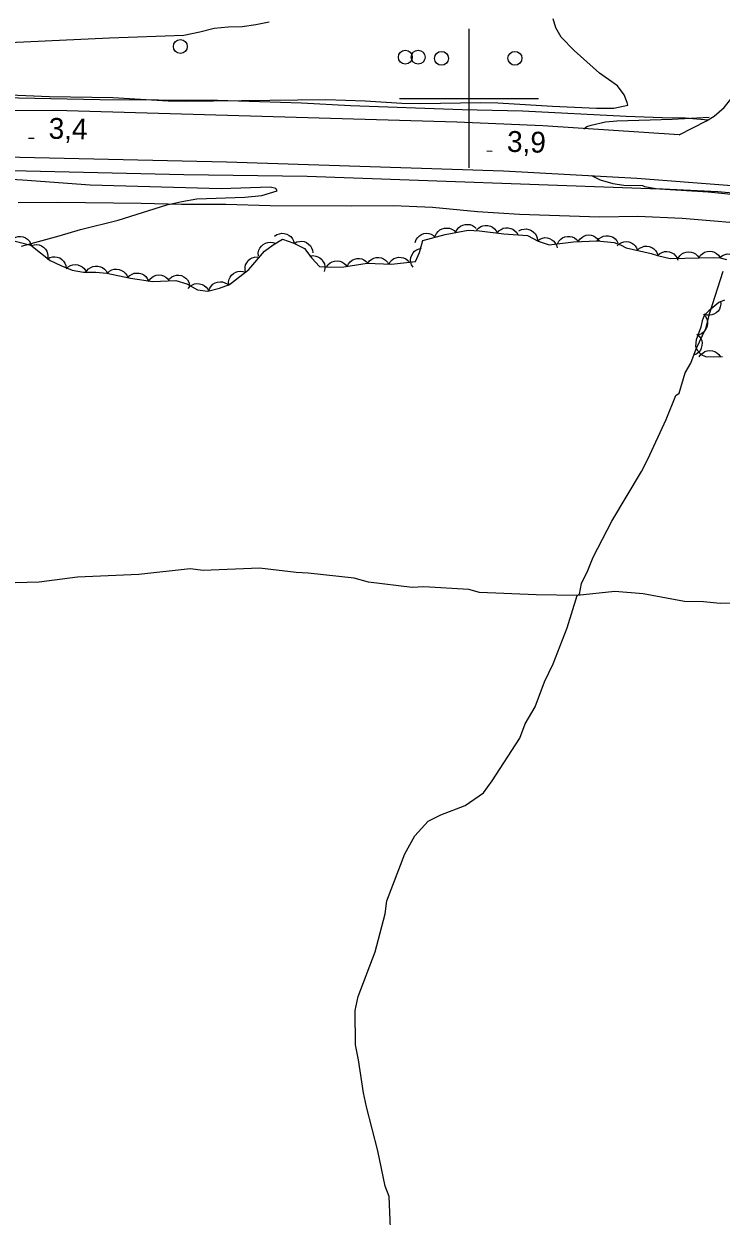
# Model space of a CAD drawing. Extents: x 336540 to 340074, y 5572036 to 5573747.
# Drawn here: x 337736 to 337836.2, y 5572439.2 to 5572610.7 of the extents above; entities that cross this region are included whole.
import ezdxf

# ---------------------------------------------------------------- set-up
doc = ezdxf.new("R2010")
doc.units = 0
for name, color, linetype in [('Niveau 19', 7, 'Continuous'), ('Niveau 2', 7, 'Continuous'), ('Niveau 21', 7, 'Continuous'), ('Niveau 22', 7, 'Continuous'), ('Niveau 3', 7, 'Continuous'), ('Niveau 36', 7, 'Continuous'), ('Niveau 44', 7, 'Continuous'), ('Niveau 61', 7, 'Continuous')]:
    doc.layers.add(name, color=color, linetype=linetype)

msp = doc.modelspace()

# ---------------------------------------------------------------- linework, layer by layer
at = {"layer": 'Niveau 19'}
msp.add_lwpolyline([(337830.21, 5572594.76), (337834.13, 5572596.78), (337835.27, 5572597.47), (337836.69, 5572598.68), (337837.85, 5572600.12), (337838.67, 5572601.62), (337839.1, 5572602.89), (337839.28, 5572603.72), (337839.8, 5572607.66), (337840.01, 5572610.15), (337840.02, 5572618.71)], dxfattribs=at)
at = {"layer": 'Niveau 2'}
for points in [[(337771.25, 5572611), (337769.35, 5572610.57), (337767.38, 5572610.31), (337765.35, 5572610.27), (337763.36, 5572610.08), (337761.31, 5572609.56), (337758.97, 5572609.08), (337748.3, 5572608.68), (337729.74, 5572607.82)], [(337731.65, 5572600.62), (337739.66, 5572600.3), (337748.79, 5572600.15), (337756.73, 5572599.68), (337759.25, 5572599.62), (337779.39, 5572599.86), (337785.08, 5572599.66), (337790.35, 5572599.34), (337793.09, 5572599.29), (337801.59, 5572599.42), (337804.14, 5572599.39), (337812.01, 5572598.9), (337818.31, 5572598.62), (337820.84, 5572598.62), (337822.85, 5572599.04), (337822.76, 5572599.44), (337822.29, 5572600.53), (337821.34, 5572601.83), (337818.74, 5572603.64), (337815.11, 5572606.9), (337813.26, 5572608.81), (337812.46, 5572610.15), (337812.11, 5572611.44)], [(337816.5, 5572595.62), (337816.96, 5572595.95), (337817.54, 5572596.17), (337819.64, 5572596.65), (337821.25, 5572596.79), (337829.22, 5572597.01), (337834.55, 5572597.33)], [(337756.53, 5572584.69), (337758.7, 5572585.19), (337760.88, 5572585.57), (337767.78, 5572585.81), (337770.23, 5572586.04), (337772.4, 5572586.71), (337772.2, 5572587.03), (337771.41, 5572587.24), (337764.38, 5572587.01), (337745.51, 5572587.53), (337735.8, 5572588.24), (337729.16, 5572588.63), (337726.24, 5572588.75), (337715.02, 5572588.84), (337712.8, 5572588.98), (337704.62, 5572590.02), (337699.4, 5572590.28), (337697.97, 5572590.49)], [(337817.63, 5572588.91), (337818.86, 5572588.31), (337820.66, 5572587.76), (337822.25, 5572587.55), (337824.94, 5572587.5), (337825.21, 5572587.35), (337826.89, 5572587.03), (337835.79, 5572586.62), (337845.47, 5572585.76), (337848.87, 5572585.37), (337855.28, 5572584.42), (337858.46, 5572584.04), (337865.53, 5572583.38), (337872.58, 5572582.57), (337882.72, 5572580.92), (337885.85, 5572580.49), (337889.08, 5572580.18), (337896.1, 5572579.85), (337900.96, 5572579.4), (337913.1, 5572576.87), (337923.55, 5572574.39), (337933.91, 5572572.26)], [(337735.64, 5572578.75), (337741.07, 5572580.23), (337744.12, 5572581.17), (337749.56, 5572582.49), (337756.53, 5572584.69)]]:
    msp.add_lwpolyline(points, dxfattribs=at)
at = {"layer": 'Niveau 21'}
for points in [[(337730.46, 5572600.17), (337746.92, 5572599.86), (337763.82, 5572599.75), (337775.89, 5572599.35), (337782.94, 5572598.99), (337799.01, 5572598.43), (337807.7, 5572598.23), (337822.57, 5572597.45), (337827.78, 5572597.24), (337831.06, 5572597.21), (337834.44, 5572596.95)], [(337830.21, 5572594.76), (337810.61, 5572596.08), (337798.24, 5572596.57), (337742.17, 5572598.21), (337711.32, 5572598.36)], [(337718.4, 5572591.92), (337765.14, 5572590.89), (337804.96, 5572589.57), (337824.13, 5572588.53), (337849.6, 5572586.58), (337868.45, 5572584.69), (337881.74, 5572582.9), (337902.53, 5572579.22), (337918.92, 5572575.87), (337936.88, 5572571.39), (337978.65, 5572560.16), (338042.36, 5572542.58), (338110.03, 5572523.64), (338143.89, 5572514.94), (338182.77, 5572505.53)], [(337711.5, 5572590.18), (337758.99, 5572589.08), (337776.73, 5572588.81), (337827.41, 5572586.99), (337834.4, 5572586.55), (337856.72, 5572584.32), (337865.01, 5572583.33), (337889.61, 5572579.82), (337897.73, 5572578.58), (337904.3, 5572577.39), (337909.38, 5572576.27), (337913.22, 5572575.33), (337953.56, 5572564.99), (337985.99, 5572555.83), (338005.65, 5572550.63), (338020.57, 5572546.33), (338038.55, 5572541.67), (338052.73, 5572537.82), (338066.82, 5572533.68), (338093.77, 5572526.25), (338106.41, 5572522.23)]]:
    msp.add_lwpolyline(points, dxfattribs=at)
at = {"layer": 'Niveau 22'}
for points in [[(337735.18, 5572585.05), (337740.87, 5572585.09), (337752.84, 5572584.96), (337758.67, 5572584.78), (337765.03, 5572584.81), (337771.4, 5572584.58), (337783.17, 5572584.55), (337789.13, 5572584.62), (337794.74, 5572584.35), (337801.22, 5572583.75), (337807.25, 5572583.36), (337818.75, 5572582.99), (337824.28, 5572583.05), (337830.63, 5572582.77), (337842.12, 5572581.83)], [(337788.86, 5572434.1), (337788.52, 5572442.04), (337787.95, 5572443.54), (337786.89, 5572448.6), (337785.25, 5572454.95), (337784.83, 5572456.97), (337784.12, 5572461.7), (337783.68, 5572463.87), (337783.65, 5572468.79), (337784.06, 5572470.83), (337786.49, 5572477.23), (337787.94, 5572482.71), (337788.2, 5572484.59), (337790.79, 5572491.32), (337792.21, 5572493.91), (337794.14, 5572496.02), (337795.96, 5572496.96), (337799.45, 5572498.3), (337802.08, 5572500.1), (337803.35, 5572501.85), (337807.32, 5572507.96), (337808.09, 5572510.03), (337809.49, 5572512.46), (337810.85, 5572516.07), (337812.1, 5572518.68), (337814.09, 5572523.85), (337815.57, 5572528.49), (337815.9, 5572528.67), (337816.18, 5572530.21), (337817.1, 5572532.11), (337817.87, 5572534.02), (337820.52, 5572539.21), (337824.78, 5572546.35), (337825.73, 5572548.1), (337828.35, 5572553.8), (337829.72, 5572557.25), (337830.21, 5572557.61), (337831.1, 5572560.53), (337831.88, 5572561.93), (337832.64, 5572563.99), (337834.03, 5572566.92), (337834.62, 5572569.16), (337836.56, 5572575.17)], [(337841.68, 5572527.42), (337836.09, 5572527.35), (337833.71, 5572527.59), (337831, 5572527.64), (337825.04, 5572528.74), (337820.96, 5572529.07), (337815.57, 5572528.49), (337809.65, 5572528.58), (337801.51, 5572528.91), (337799.97, 5572529.34), (337793.52, 5572529.74), (337791.84, 5572529.67), (337785.53, 5572530.4), (337783.48, 5572531), (337776.85, 5572531.73), (337775.16, 5572531.82), (337769.88, 5572532.44), (337761.78, 5572532.08), (337759.9, 5572532.34), (337752.5, 5572531.52), (337743.71, 5572531.14), (337738.17, 5572530.4), (337727.86, 5572530.11)]]:
    msp.add_lwpolyline(points, dxfattribs=at)
at = {"layer": 'Niveau 3'}
for p, q in [((337736.66, 5572594.31), (337737.45, 5572594.29)), ((337802.54, 5572592.46), (337803.35, 5572592.43))]:
    msp.add_line(p, q, dxfattribs=at)
at = {"layer": 'Niveau 36'}
for centre in [(337758.49, 5572607.48), (337790.84, 5572605.94), (337792.69, 5572605.93), (337796.03, 5572605.77), (337806.6, 5572605.78)]:
    msp.add_circle(centre, 1, dxfattribs=at)
at = {"layer": 'Niveau 44'}
for points in [[(337798.09, 5572580.73), (337798.26, 5572581.11), (337798.52, 5572581.42), (337798.77, 5572581.64), (337799.09, 5572581.79), (337799.45, 5572581.89), (337799.83, 5572581.89), (337800.15, 5572581.86), (337800.48, 5572581.72), (337800.79, 5572581.52), (337801.04, 5572581.27)], [(337801.06, 5572581.03), (337801.34, 5572581.34), (337801.68, 5572581.56), (337801.98, 5572581.69), (337802.33, 5572581.74), (337802.7, 5572581.73), (337803.07, 5572581.62), (337803.37, 5572581.49), (337803.64, 5572581.26), (337803.88, 5572580.98), (337804.04, 5572580.66)], [(337804.04, 5572580.61), (337804.29, 5572580.94), (337804.63, 5572581.17), (337804.92, 5572581.32), (337805.27, 5572581.39), (337805.64, 5572581.39), (337806.01, 5572581.3), (337806.31, 5572581.19), (337806.59, 5572580.98), (337806.85, 5572580.71), (337807.03, 5572580.4)], [(337733.65, 5572579.75), (337737.01, 5572578.88), (337739.77, 5572576.71), (337741.33, 5572575.97), (337742.96, 5572575.31), (337744.57, 5572574.99), (337746.32, 5572575.02), (337747.92, 5572574.87), (337751.32, 5572574.15), (337754.55, 5572573.68), (337757.86, 5572573.8), (337759.44, 5572573.35), (337760.96, 5572572.48), (337762.42, 5572572.28), (337764.11, 5572572.73), (337765.55, 5572573.26), (337768.32, 5572575.38), (337770.61, 5572578.03), (337771.84, 5572578.96), (337773.18, 5572579.76), (337774.82, 5572579.17), (337776.32, 5572578.42), (337777.4, 5572577.04), (337778.51, 5572575.85)], [(337734.18, 5572579.61), (337734.49, 5572579.89), (337734.86, 5572580.06), (337735.18, 5572580.15), (337735.53, 5572580.16), (337735.89, 5572580.09), (337736.24, 5572579.94), (337736.53, 5572579.77), (337736.76, 5572579.51), (337736.96, 5572579.2), (337737.08, 5572578.86)], [(337772.04, 5572580.17), (337772.37, 5572580.42), (337772.76, 5572580.55), (337773.08, 5572580.62), (337773.43, 5572580.59), (337773.79, 5572580.49), (337774.12, 5572580.31), (337774.39, 5572580.12), (337774.6, 5572579.83), (337774.77, 5572579.5), (337774.86, 5572579.16)], [(337778.51, 5572575.85), (337780.25, 5572575.74), (337781.98, 5572575.76), (337785.37, 5572576.3), (337788.84, 5572576.15), (337792.32, 5572576.53), (337792.9, 5572577.86), (337793.37, 5572579.59), (337796.56, 5572580.45), (337799.86, 5572581.05), (337801.52, 5572580.97), (337805, 5572580.54), (337808.41, 5572580.3), (337809.96, 5572579.49), (337811.53, 5572578.93), (337815, 5572579.36), (337818.43, 5572579.53)], [(337792.27, 5572579.29), (337792.41, 5572579.69), (337792.64, 5572580.02), (337792.87, 5572580.26), (337793.18, 5572580.43), (337793.52, 5572580.56), (337793.9, 5572580.6), (337794.23, 5572580.59), (337794.57, 5572580.48), (337794.89, 5572580.31), (337795.17, 5572580.07)], [(337795.14, 5572580.19), (337795.31, 5572580.57), (337795.57, 5572580.88), (337795.82, 5572581.1), (337796.14, 5572581.25), (337796.49, 5572581.35), (337796.88, 5572581.35), (337797.2, 5572581.32), (337797.53, 5572581.18), (337797.84, 5572580.99), (337798.09, 5572580.73)], [(337807.18, 5572580.94), (337807.55, 5572581.14), (337807.95, 5572581.22), (337808.28, 5572581.24), (337808.62, 5572581.16), (337808.96, 5572581.02), (337809.27, 5572580.79), (337809.51, 5572580.57), (337809.68, 5572580.26), (337809.8, 5572579.91), (337809.84, 5572579.55)], [(337809.83, 5572579.53), (337810.17, 5572579.78), (337810.55, 5572579.92), (337810.88, 5572579.98), (337811.23, 5572579.95), (337811.59, 5572579.86), (337811.92, 5572579.67), (337812.19, 5572579.49), (337812.4, 5572579.2), (337812.57, 5572578.88), (337812.66, 5572578.53)], [(337812.72, 5572579.08), (337812.91, 5572579.45), (337813.19, 5572579.74), (337813.45, 5572579.95), (337813.78, 5572580.08), (337814.14, 5572580.16), (337814.52, 5572580.14), (337814.84, 5572580.09), (337815.16, 5572579.93), (337815.46, 5572579.72), (337815.7, 5572579.45)], [(337815.7, 5572579.39), (337815.92, 5572579.75), (337816.22, 5572580.02), (337816.49, 5572580.21), (337816.83, 5572580.32), (337817.2, 5572580.37), (337817.58, 5572580.32), (337817.89, 5572580.25), (337818.2, 5572580.07), (337818.48, 5572579.83), (337818.7, 5572579.54)], [(337818.43, 5572579.53), (337818.7, 5572579.85), (337819.04, 5572580.07), (337819.34, 5572580.21), (337819.69, 5572580.26), (337820.06, 5572580.26), (337820.43, 5572580.15), (337820.73, 5572580.03), (337821, 5572579.81), (337821.24, 5572579.53), (337821.41, 5572579.21)], [(337737.07, 5572578.83), (337737.47, 5572578.96), (337737.87, 5572578.97), (337738.2, 5572578.93), (337738.52, 5572578.79), (337738.83, 5572578.59), (337739.09, 5572578.3), (337739.28, 5572578.04), (337739.39, 5572577.71), (337739.45, 5572577.34), (337739.43, 5572576.98)], [(337769.72, 5572577.36), (337769.7, 5572577.78), (337769.8, 5572578.17), (337769.92, 5572578.48), (337770.14, 5572578.75), (337770.41, 5572579), (337770.75, 5572579.18), (337771.05, 5572579.3), (337771.4, 5572579.32), (337771.77, 5572579.28), (337772.11, 5572579.17)], [(337774.86, 5572579.15), (337775.22, 5572579.36), (337775.62, 5572579.44), (337775.95, 5572579.47), (337776.29, 5572579.4), (337776.63, 5572579.26), (337776.94, 5572579.04), (337777.19, 5572578.82), (337777.36, 5572578.51), (337777.49, 5572578.17), (337777.54, 5572577.81)], [(337791.96, 5572575.71), (337791.74, 5572576.06), (337791.63, 5572576.45), (337791.58, 5572576.78), (337791.64, 5572577.13), (337791.76, 5572577.48), (337791.97, 5572577.8), (337792.17, 5572578.05), (337792.47, 5572578.24), (337792.81, 5572578.39), (337793.16, 5572578.46)], [(337818.43, 5572579.53), (337820.87, 5572579.27), (337821.78, 5572578.96), (337822.58, 5572578.53), (337826.2, 5572577.71), (337827.11, 5572577.4), (337828.92, 5572576.99), (337835.21, 5572577.14), (337836.12, 5572577.05), (337837.02, 5572576.85)], [(337821.29, 5572578.82), (337821.59, 5572579.11), (337821.96, 5572579.29), (337822.27, 5572579.39), (337822.62, 5572579.41), (337822.99, 5572579.36), (337823.34, 5572579.21), (337823.63, 5572579.05), (337823.87, 5572578.8), (337824.08, 5572578.49), (337824.22, 5572578.16)], [(337824.22, 5572578.16), (337824.52, 5572578.45), (337824.88, 5572578.63), (337825.2, 5572578.73), (337825.55, 5572578.74), (337825.92, 5572578.69), (337826.27, 5572578.55), (337826.56, 5572578.39), (337826.8, 5572578.14), (337827.01, 5572577.83), (337827.14, 5572577.5)], [(337827.11, 5572577.4), (337827.42, 5572577.68), (337827.78, 5572577.86), (337828.1, 5572577.97), (337828.45, 5572577.98), (337828.81, 5572577.93), (337829.17, 5572577.79), (337829.45, 5572577.63), (337829.7, 5572577.38), (337829.91, 5572577.07), (337830.04, 5572576.74)], [(337833.07, 5572577.09), (337833.29, 5572577.44), (337833.6, 5572577.7), (337833.88, 5572577.88), (337834.22, 5572577.98), (337834.58, 5572578.02), (337834.96, 5572577.97), (337835.28, 5572577.89), (337835.58, 5572577.7), (337835.86, 5572577.45), (337836.07, 5572577.16)], [(337739.38, 5572576.9), (337739.74, 5572577.11), (337740.13, 5572577.21), (337740.46, 5572577.24), (337740.8, 5572577.18), (337741.15, 5572577.05), (337741.47, 5572576.83), (337741.71, 5572576.61), (337741.89, 5572576.31), (337742.03, 5572575.97), (337742.09, 5572575.61)], [(337767.92, 5572574.92), (337767.81, 5572575.32), (337767.82, 5572575.73), (337767.88, 5572576.05), (337768.03, 5572576.37), (337768.25, 5572576.67), (337768.54, 5572576.91), (337768.82, 5572577.09), (337769.16, 5572577.19), (337769.52, 5572577.23), (337769.88, 5572577.19)], [(337777.13, 5572577.32), (337777.55, 5572577.39), (337777.95, 5572577.33), (337778.27, 5572577.24), (337778.57, 5572577.06), (337778.84, 5572576.81), (337779.05, 5572576.49), (337779.2, 5572576.2), (337779.26, 5572575.85), (337779.26, 5572575.48), (337779.18, 5572575.13)], [(337779.49, 5572575.73), (337779.72, 5572576.08), (337780.03, 5572576.34), (337780.31, 5572576.51), (337780.65, 5572576.61), (337781.02, 5572576.64), (337781.4, 5572576.59), (337781.71, 5572576.5), (337782.01, 5572576.31), (337782.29, 5572576.06), (337782.49, 5572575.77)], [(337782.48, 5572575.84), (337782.66, 5572576.22), (337782.93, 5572576.52), (337783.18, 5572576.74), (337783.51, 5572576.88), (337783.86, 5572576.97), (337784.25, 5572576.96), (337784.57, 5572576.93), (337784.89, 5572576.78), (337785.2, 5572576.57), (337785.45, 5572576.31)], [(337785.45, 5572576.3), (337785.7, 5572576.63), (337786.02, 5572576.87), (337786.31, 5572577.03), (337786.66, 5572577.11), (337787.02, 5572577.13), (337787.4, 5572577.05), (337787.71, 5572576.94), (337788, 5572576.74), (337788.26, 5572576.47), (337788.44, 5572576.17)], [(337788.45, 5572576.11), (337788.64, 5572576.48), (337788.93, 5572576.77), (337789.19, 5572576.97), (337789.52, 5572577.09), (337789.88, 5572577.16), (337790.26, 5572577.14), (337790.58, 5572577.09), (337790.9, 5572576.93), (337791.2, 5572576.71), (337791.43, 5572576.43)], [(337830.07, 5572577.02), (337830.29, 5572577.37), (337830.6, 5572577.63), (337830.88, 5572577.81), (337831.22, 5572577.91), (337831.59, 5572577.95), (337831.96, 5572577.89), (337832.28, 5572577.81), (337832.58, 5572577.63), (337832.86, 5572577.38), (337833.07, 5572577.09)], [(337836.1, 5572577.18), (337836.43, 5572577.42), (337836.81, 5572577.56), (337837.14, 5572577.63), (337837.49, 5572577.6), (337837.85, 5572577.51), (337838.18, 5572577.32), (337838.45, 5572577.14), (337838.66, 5572576.86), (337838.83, 5572576.53), (337838.93, 5572576.18)], [(337742.06, 5572575.49), (337742.35, 5572575.78), (337742.71, 5572575.97), (337743.02, 5572576.09), (337743.37, 5572576.11), (337743.74, 5572576.07), (337744.1, 5572575.93), (337744.39, 5572575.78), (337744.64, 5572575.54), (337744.86, 5572575.24), (337745, 5572574.9)], [(337745.01, 5572575.14), (337745.28, 5572575.47), (337745.62, 5572575.69), (337745.91, 5572575.84), (337746.26, 5572575.89), (337746.63, 5572575.89), (337747, 5572575.79), (337747.3, 5572575.67), (337747.58, 5572575.45), (337747.83, 5572575.18), (337748, 5572574.86)], [(337748, 5572574.85), (337748.3, 5572575.14), (337748.66, 5572575.33), (337748.97, 5572575.44), (337749.32, 5572575.46), (337749.69, 5572575.41), (337750.05, 5572575.27), (337750.34, 5572575.12), (337750.58, 5572574.87), (337750.8, 5572574.57), (337750.93, 5572574.23)], [(337750.93, 5572574.21), (337751.21, 5572574.52), (337751.56, 5572574.72), (337751.86, 5572574.85), (337752.21, 5572574.89), (337752.58, 5572574.87), (337752.95, 5572574.75), (337753.24, 5572574.62), (337753.51, 5572574.39), (337753.74, 5572574.1), (337753.9, 5572573.77)], [(337753.89, 5572573.66), (337754.11, 5572574.01), (337754.42, 5572574.28), (337754.69, 5572574.46), (337755.03, 5572574.56), (337755.4, 5572574.61), (337755.78, 5572574.56), (337756.09, 5572574.48), (337756.4, 5572574.3), (337756.68, 5572574.06), (337756.89, 5572573.76)], [(337756.93, 5572574.07), (337757.25, 5572574.33), (337757.62, 5572574.49), (337757.94, 5572574.58), (337758.29, 5572574.58), (337758.65, 5572574.51), (337759, 5572574.34), (337759.28, 5572574.17), (337759.51, 5572573.9), (337759.7, 5572573.59), (337759.81, 5572573.24)], [(337765.45, 5572573.19), (337765.43, 5572573.6), (337765.52, 5572574), (337765.64, 5572574.31), (337765.86, 5572574.58), (337766.13, 5572574.83), (337766.47, 5572575.01), (337766.77, 5572575.13), (337767.12, 5572575.16), (337767.49, 5572575.12), (337767.83, 5572575.01)], [(337759.61, 5572572.67), (337759.89, 5572572.98), (337760.23, 5572573.19), (337760.54, 5572573.32), (337760.88, 5572573.36), (337761.25, 5572573.34), (337761.62, 5572573.23), (337761.92, 5572573.1), (337762.18, 5572572.87), (337762.42, 5572572.58), (337762.58, 5572572.26)], [(337762.57, 5572572.32), (337762.71, 5572572.72), (337762.95, 5572573.04), (337763.18, 5572573.28), (337763.49, 5572573.46), (337763.83, 5572573.58), (337764.21, 5572573.62), (337764.54, 5572573.61), (337764.87, 5572573.5), (337765.2, 5572573.33), (337765.47, 5572573.09)], [(337836.71, 5572570.99), (337835.93, 5572570.63), (337834.49, 5572569.47), (337833.83, 5572568.78), (337833.51, 5572567.99), (337833.31, 5572567.08), (337832.68, 5572565.27), (337832.58, 5572564.37), (337832.82, 5572563.81), (337833.4, 5572563.15), (337834.08, 5572562.83), (337836.44, 5572562.88)], [(337836.18, 5572570.83), (337836.22, 5572570.42), (337836.13, 5572570.02), (337836.02, 5572569.71), (337835.81, 5572569.42), (337835.54, 5572569.17), (337835.21, 5572568.98), (337834.91, 5572568.85), (337834.56, 5572568.82), (337834.19, 5572568.84), (337833.84, 5572568.95)], [(337833.72, 5572568.95), (337834.01, 5572568.64), (337834.19, 5572568.28), (337834.3, 5572567.97), (337834.31, 5572567.62), (337834.26, 5572567.25), (337834.12, 5572566.89), (337833.97, 5572566.61), (337833.72, 5572566.36), (337833.41, 5572566.15), (337833.08, 5572566.02)], [(337832.77, 5572566.09), (337833.09, 5572565.82), (337833.31, 5572565.48), (337833.45, 5572565.18), (337833.5, 5572564.83), (337833.49, 5572564.46), (337833.39, 5572564.09), (337833.26, 5572563.79), (337833.04, 5572563.52), (337832.76, 5572563.28), (337832.44, 5572563.11)], [(337833.11, 5572562.81), (337833.34, 5572563.16), (337833.65, 5572563.42), (337833.92, 5572563.6), (337834.26, 5572563.7), (337834.63, 5572563.74), (337835.01, 5572563.68), (337835.32, 5572563.6), (337835.62, 5572563.41), (337835.9, 5572563.17), (337836.11, 5572562.87)]]:
    msp.add_lwpolyline(points, dxfattribs=at)
at = {"layer": 'Niveau 61'}
for points in [[(337800, 5572590), (337800, 5572610)], [(337790, 5572600), (337810, 5572600)]]:
    msp.add_lwpolyline(points, dxfattribs=at)

# ---------------------------------------------------------------- texts
at = {"layer": 'Niveau 3'}
for s, rotation, p in [('3,4    ', 358.6047, (337739.53, 5572594.22)), ('3,9    ', 358.3296, (337805.43, 5572592.34))]:
    msp.add_text(s, height=3, rotation=rotation, dxfattribs=at).set_placement(p)

doc.saveas('drawing.dxf')
